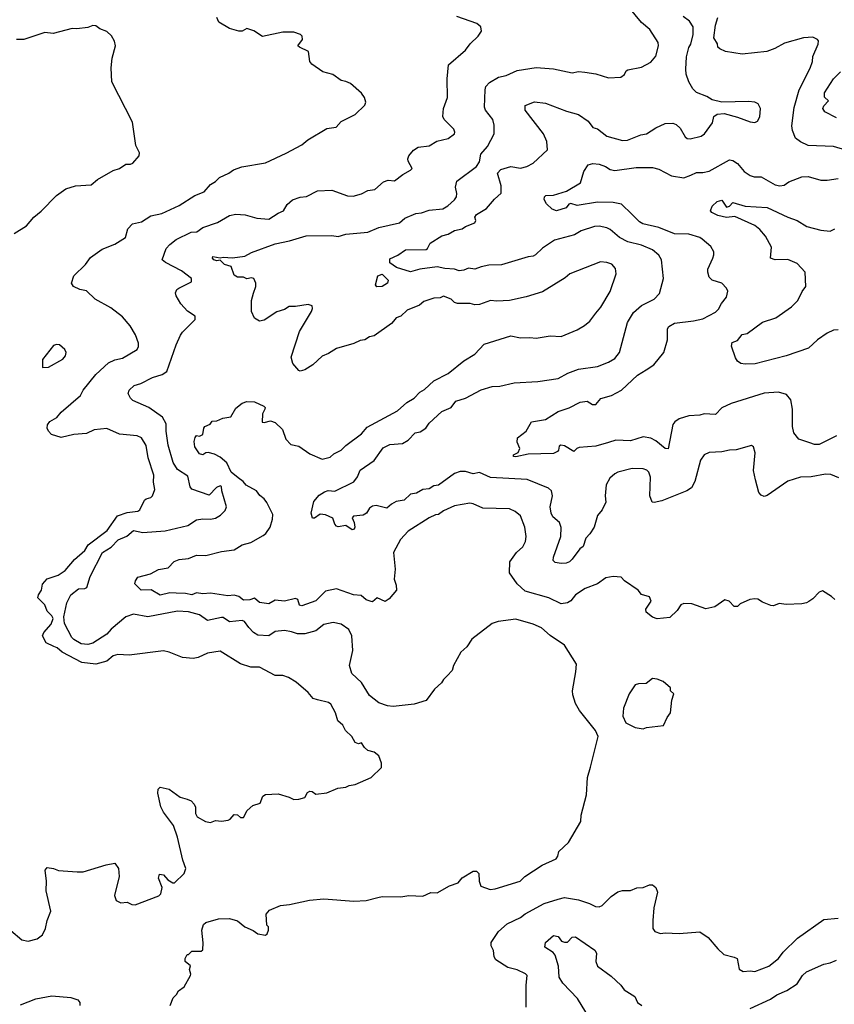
# Model space of a CAD drawing. Extents: x 1678431 to 1860718, y 384618 to 522882.
# Tile 462 of 473: x 1813141 to 1818321, y 501223 to 507480. Entities that reach past the tile are written whole.
import ezdxf

# ---------------------------------------------------------------- set-up
doc = ezdxf.new("R2010")
doc.units = 0

msp = doc.modelspace()

# ---------------------------------------------------------------- linework, layer by layer
at = {"layer": '0CON10XD'}
for points in [[(1818158.3, 503781.7), (1818145, 503773.3), (1818115, 503768.8), (1818015, 503763.8), (1817969.3, 503770.7), (1817935, 503756.2), (1817916.4, 503756.4), (1817865, 503777.5), (1817835, 503797.5), (1817815, 503800), (1817783.6, 503796.4), (1817723, 503767), (1817705, 503750), (1817685, 503750), (1817652.5, 503785), (1817625, 503792.5), (1817561.7, 503748.3), (1817505, 503736.7), (1817415, 503767.5), (1817365, 503770), (1817345, 503762.5), (1817322.5, 503725), (1817275, 503681.2), (1817195, 503672.5), (1817165, 503683.3), (1817124.2, 503715), (1817122.5, 503735), (1817156.2, 503785), (1817145, 503812.5), (1817095, 503827.5), (1817073.9, 503853.9), (1816987.5, 503915), (1816965, 503937.5), (1816915, 503942.5), (1816867.4, 503932.6), (1816815.5, 503894.5), (1816736, 503865), (1816674.2, 503825), (1816645, 503786), (1816625, 503773.3), (1816585, 503767.3), (1816505.3, 503805.3), (1816355, 503849.1), (1816304.7, 503894.7), (1816254.5, 503965), (1816258.5, 504035), (1816300.8, 504095), (1816339.8, 504130.2), (1816357.1, 504165), (1816362.5, 504195), (1816352.5, 504255), (1816325, 504327.5), (1816292.5, 504355), (1816255, 504371.2), (1816086.3, 504376.3), (1816025, 504404.4), (1816003.4, 504406.6), (1815905, 504391.4), (1815835, 504358.9), (1815805, 504335.6), (1815785, 504333.3), (1815745.3, 504314.7), (1815610.9, 504229.1), (1815562.4, 504177.6), (1815517.5, 504095), (1815528.8, 503988.8), (1815522.5, 503925), (1815535.9, 503885.9), (1815536, 503855), (1815490.6, 503799.4), (1815465, 503783.3), (1815415, 503805.5), (1815385, 503781.2), (1815375, 503782.5), (1815345, 503793.8), (1815311.7, 503821.7), (1815262.5, 503825), (1815155, 503864.2), (1815085, 503847.5), (1815025, 503786.4), (1814935, 503755.6), (1814919.7, 503759.7), (1814909.4, 503795), (1814895, 503801.9), (1814825.6, 503784.4), (1814765, 503790.5), (1814725, 503767.5), (1814665, 503777.1), (1814635, 503804.2), (1814605, 503792.5), (1814565, 503791.8), (1814534, 503814), (1814505, 503822.5), (1814465, 503817.8), (1814353.7, 503836.3), (1814305, 503832.2), (1814265, 503838), (1814235, 503825.9), (1814195, 503834.2), (1814135, 503835.8), (1814095, 503838.6), (1814035, 503823.3), (1813976.9, 503856.9), (1813914.4, 503854.4), (1813872.5, 503895), (1813876.7, 503915), (1813892.1, 503937.9), (1813971.7, 503958.3), (1814022.9, 503987.1), (1814084, 503996), (1814124.1, 504035.9), (1814155, 504049.1), (1814215, 504055.7), (1814265, 504076.7), (1814324.4, 504075.6), (1814425, 504099.5), (1814505, 504110.8), (1814555, 504142.7), (1814611.6, 504158.4), (1814688.8, 504201.2), (1814705.4, 504214.6), (1814732.9, 504255), (1814747.9, 504305), (1814750, 504335), (1814712.4, 504412.4), (1814696.2, 504436.2), (1814667.3, 504457.3), (1814646.7, 504486.7), (1814581.3, 504521.3), (1814562.5, 504545), (1814529.7, 504569.7), (1814485, 504604.4), (1814458.5, 504665), (1814415, 504700), (1814379.5, 504719.5), (1814338.9, 504728.9), (1814325, 504728.2), (1814305, 504715.6), (1814285, 504720.6), (1814255.5, 504765), (1814250.4, 504799.6), (1814255.7, 504824.3), (1814265, 504836.7), (1814285, 504834), (1814305, 504844.2), (1814310.8, 504885), (1814318.8, 504895), (1814351.2, 504908.8), (1814365, 504928), (1814395, 504930.5), (1814433, 504947), (1814484.4, 504955.6), (1814515, 505010.8), (1814555, 505042.9), (1814585, 505054.3), (1814635, 505051.9), (1814693.5, 505023.5), (1814700.8, 505015), (1814700, 505005), (1814684.7, 504975), (1814683.3, 504923.3), (1814695, 504920), (1814735, 504930.3), (1814765, 504920.4), (1814811.4, 504875), (1814832.5, 504815), (1814865, 504779.7), (1814915, 504770), (1814985, 504721.9), (1815065, 504688.1), (1815115, 504700), (1815138.8, 504721.2), (1815185.8, 504744.2), (1815215, 504774.5), (1815315, 504848.9), (1815350.3, 504889.7), (1815544, 504995), (1815603.1, 505046.9), (1815649.2, 505075), (1815685, 505112.9), (1815715, 505129.2), (1815775, 505184.3), (1815865, 505231.4), (1815965, 505311.2), (1816035.8, 505354.2), (1816095, 505417.5), (1816265, 505471.2), (1816325, 505458.8), (1816385, 505461.2), (1816425, 505456), (1816515, 505470), (1816585, 505467.5), (1816685, 505510), (1816732.6, 505537.4), (1816766.3, 505563.7), (1816804.6, 505615.4), (1816837.2, 505652.8), (1816895, 505753.8), (1816934.2, 505865), (1816929.1, 505899.1), (1816905.6, 505925.6), (1816875, 505937.5), (1816835, 505940.8), (1816640, 505865), (1816609.7, 505840.3), (1816465, 505750), (1816361.2, 505718.8), (1816255, 505696), (1816175, 505691.2), (1816135, 505696), (1816065, 505670), (1816035, 505667.5), (1816005, 505676.2), (1815925, 505676.7), (1815905, 505683.3), (1815885, 505703.8), (1815835, 505723.8), (1815815, 505712.5), (1815775, 505710), (1815711.7, 505688.3), (1815683.3, 505665), (1815605, 505634.2), (1815565, 505596), (1815533.8, 505585), (1815518.6, 505565), (1815505, 505549.4), (1815395, 505470.9), (1815365.4, 505464.6), (1815335, 505445.8), (1815305, 505441.1), (1815265, 505422.5), (1815155, 505390.6), (1815105, 505359.2), (1815065, 505342.5), (1815005, 505285.8), (1814954.4, 505255.6), (1814925, 505247.1), (1814915, 505250.8), (1814877.7, 505295), (1814866.9, 505335), (1814920.6, 505499.4), (1814996, 505625), (1815003.3, 505645), (1815000.7, 505660.7), (1814975, 505670), (1814895, 505656.9), (1814855, 505657.1), (1814825, 505638.1), (1814775, 505624), (1814695, 505570), (1814665, 505564.2), (1814635, 505584), (1814615.5, 505625.5), (1814615.4, 505694.6), (1814627.8, 505742.2), (1814642, 505785), (1814642, 505805), (1814628.8, 505835), (1814615, 505839.2), (1814585, 505834.2), (1814565, 505844), (1814525, 505843.3), (1814505, 505857.5), (1814485, 505912.5), (1814442.5, 505925), (1814415, 505952.5), (1814395, 505946.7), (1814375, 505954.3), (1814366.7, 505965), (1814370, 505975), (1814415, 505967.5), (1814435, 505971.2), (1814495, 505965.8), (1814571.7, 505978.3), (1814615, 506000), (1814765, 506055.6), (1814857.5, 506075), (1814963.1, 506106.9), (1815125, 506107.8), (1815165, 506102.7), (1815215, 506117.5), (1815355, 506129.4), (1815425, 506158.5), (1815555, 506188.9), (1815590.2, 506219.8), (1815659.5, 506249.5), (1815695, 506252.5), (1815745, 506269.4), (1815831.3, 506278.7), (1815863.5, 506296.5), (1815905.5, 506335), (1815917.7, 506355), (1815920.4, 506375), (1815912.9, 506415), (1815921.2, 506455), (1816045, 506548), (1816065, 506577.5), (1816073.9, 506626.1), (1816116.1, 506673.9), (1816157.1, 506755), (1816158.8, 506808.8), (1816149.2, 506845), (1816102.9, 506905), (1816095.6, 506925), (1816100, 507035), (1816105.6, 507055), (1816128.9, 507081.1), (1816185, 507115.8), (1816235, 507125.7), (1816305, 507157.1), (1816425, 507177.1), (1816535, 507168.6), (1816655, 507142.5), (1816695, 507150), (1816735, 507146.2), (1816803.9, 507136.1), (1816885, 507110), (1816962.5, 507115), (1816987.7, 507132.3), (1816997.5, 507155), (1817008.3, 507161.7), (1817095, 507177.5), (1817155, 507211.2), (1817185, 507247.5), (1817202, 507315), (1817200, 507335), (1817148.8, 507418.8), (1817095, 507463.3), (1817015, 507560)], [(1813085, 501692.5), (1813155, 501633.3), (1813195, 501623.3), (1813251.7, 501638.3), (1813286.2, 501665), (1813306, 501705), (1813316.2, 501755), (1813339.2, 501815), (1813310, 501945), (1813311.2, 502005), (1813303.3, 502075), (1813315, 502092.5), (1813355, 502086.2), (1813387, 502073), (1813506.1, 502063.9), (1813545, 502063.8), (1813690.7, 502109.3), (1813745, 502120), (1813770, 502085), (1813772.5, 502035), (1813743.8, 501915), (1813755, 501883.3), (1813785, 501868.8), (1813825, 501871.2), (1813855, 501856.7), (1813875, 501856), (1814025, 501913.3), (1814038.8, 501925), (1814046.5, 501965), (1814024.3, 502025), (1814030.8, 502049.2), (1814055, 502046), (1814082.5, 502015), (1814115, 501994.2), (1814125, 501994), (1814187.5, 502055), (1814198, 502085), (1814178.8, 502138.8), (1814144.4, 502285), (1814118.7, 502358.7), (1814055, 502443.3), (1814037.7, 502477.7), (1814020, 502565), (1814020.7, 502589.3), (1814035, 502602.5), (1814090.5, 502590.5), (1814160.3, 502540.3), (1814206.8, 502526.8), (1814231.2, 502515), (1814250.8, 502495), (1814259.2, 502475), (1814258.8, 502435), (1814270, 502415), (1814322.5, 502385), (1814355, 502378.8), (1814385, 502390), (1814425, 502387.5), (1814466.4, 502393.6), (1814480, 502400), (1814505, 502430), (1814526.7, 502426.7), (1814545, 502410), (1814565, 502410), (1814587.5, 502455), (1814623.9, 502486.1), (1814669.3, 502500.7), (1814687.5, 502545), (1814705, 502556.7), (1814785, 502560), (1814855, 502540), (1814883.8, 502523.8), (1814915, 502526.7), (1814955, 502537.5), (1814970.7, 502569.3), (1814985, 502576.7), (1815000, 502575), (1815025, 502557.5), (1815095, 502567.5), (1815163.6, 502596.4), (1815215, 502602.5), (1815235, 502612.5), (1815275, 502618.8), (1815375, 502663.3), (1815441.7, 502728.3), (1815442.5, 502755), (1815425, 502802.5), (1815395.9, 502825.9), (1815355, 502836.7), (1815334.2, 502854.2), (1815315, 502885.5), (1815295, 502878), (1815275, 502886), (1815252, 502925), (1815212.1, 502962.1), (1815195, 502996.7), (1815164.4, 503024.4), (1815148.8, 503075), (1815120.2, 503130.2), (1815105, 503140.5), (1815035, 503156.9), (1815007, 503167), (1814975, 503203.8), (1814899.2, 503269.2), (1814849.5, 503299.5), (1814815, 503313.3), (1814765, 503312), (1814665, 503365.8), (1814610, 503365), (1814545, 503386), (1814415, 503467.5), (1814335.8, 503454.2), (1814275, 503426), (1814245, 503420), (1814175.9, 503425.9), (1814091.7, 503461.7), (1814055, 503470), (1813837.6, 503442.4), (1813765, 503445.4), (1813735, 503436.5), (1813695, 503402.7), (1813625, 503384.7), (1813535, 503395.4), (1813410.2, 503460.2), (1813378.2, 503488.2), (1813357.6, 503497.6), (1813309.8, 503519.8), (1813285.5, 503565), (1813294.7, 503585), (1813341.5, 503638.5), (1813353.3, 503675), (1813345, 503691.4), (1813315, 503720.4), (1813300.8, 503760.8), (1813256.7, 503805), (1813259.6, 503825), (1813279, 503855), (1813286.4, 503893.6), (1813315, 503926.9), (1813385, 503949.2), (1813430.7, 503979.3), (1813489.3, 504050.7), (1813555, 504107.9), (1813577.1, 504142.9), (1813696.9, 504235), (1813763.1, 504326.9), (1813825, 504347.3), (1813892.4, 504357.6), (1813904.2, 504365.8), (1813935, 504426.7), (1813945, 504436.2), (1813975, 504443.3), (1813985, 504453.3), (1813999.4, 504495), (1813991.4, 504541.4), (1813993.6, 504585), (1813958.4, 504695), (1813944.6, 504774.6), (1813915, 504823.8), (1813887.5, 504835), (1813775, 504846.9), (1813695, 504882.2), (1813615.4, 504874.6), (1813565, 504850.9), (1813485, 504843.6), (1813405, 504825.7), (1813343.8, 504845), (1813323.8, 504865), (1813316.2, 504885), (1813318, 504905), (1813332.4, 504927.6), (1813377.8, 504952.2), (1813405, 504985.7), (1813527.9, 505092.1), (1813545, 505125.7), (1813625.5, 505225), (1813705, 505300), (1813745, 505319.2), (1813795, 505328.9), (1813888, 505385), (1813896.8, 505403.2), (1813896.9, 505425), (1813877.9, 505477.9), (1813844.3, 505535), (1813795, 505590.8), (1813719.7, 505649.7), (1813621.2, 505705), (1813565, 505756.2), (1813522.5, 505765), (1813482.5, 505785), (1813470, 505805), (1813485, 505852.5), (1813558.8, 505925), (1813592.1, 505967.9), (1813665, 506021.2), (1813746.8, 506053.2), (1813813.8, 506095), (1813829.4, 506150.6), (1813857.6, 506182.4), (1813915, 506195.3), (1813975, 506234.4), (1814045, 506248.2), (1814155, 506299.1), (1814255, 506362.5), (1814313.2, 506386.8), (1814355, 506432.5), (1814385, 506450.8), (1814412.1, 506477.9), (1814470, 506505), (1814500, 506525), (1814554.3, 506545.7), (1814705, 506570), (1814835, 506631.2), (1814934.2, 506685.8), (1814972.7, 506717.3), (1815095, 506788), (1815152.3, 506797.7), (1815185, 506833.3), (1815275, 506877.5), (1815335, 506937.5), (1815342.5, 506955), (1815333.3, 506985), (1815315, 507012.5), (1815243.6, 507073.6), (1815215, 507087.5), (1815185, 507093.3), (1815131.7, 507131.7), (1815069.3, 507149.3), (1814998.3, 507198.3), (1814986.7, 507215), (1814978, 507278), (1814920, 507305), (1814910, 507315), (1814940, 507355), (1814937.5, 507375), (1814927.5, 507385), (1814885, 507401.2), (1814815, 507400.8), (1814685, 507373.3), (1814629.5, 507409.5), (1814585, 507423.8), (1814555, 507406.7), (1814535, 507406.2), (1814475, 507423.8), (1814406.7, 507465), (1814393.8, 507495)], [(1815859.2, 503310.8), (1815835, 503287.5), (1815823.3, 503265), (1815778.8, 503225), (1815725, 503153.8), (1815650, 503130), (1815515, 503115.5), (1815480, 503120), (1815425, 503138), (1815365, 503186), (1815315, 503268), (1815252.5, 503325), (1815237.8, 503375), (1815258.3, 503471.7), (1815252.2, 503565), (1815232.9, 503605), (1815185, 503639.5), (1815135, 503648.6), (1815075, 503636.2), (1815023.1, 503596.9), (1814955, 503576.4), (1814906.6, 503576.6), (1814870.2, 503590.2), (1814825, 503597.7), (1814765, 503592.2), (1814725, 503564.5), (1814655, 503569.7), (1814628.2, 503585), (1814597.9, 503617.9), (1814570.5, 503655), (1814555, 503662.9), (1814474.3, 503654.3), (1814435, 503680.8), (1814425, 503681.4), (1814335, 503661.5), (1814285, 503698.5), (1814215, 503716.1), (1814145, 503720.4), (1813955, 503686), (1813865, 503701.2), (1813815, 503684.5), (1813722.7, 503607.3), (1813694.5, 503575), (1813605, 503517.9), (1813575, 503509.6), (1813532.7, 503512.7), (1813485, 503541.4), (1813472.9, 503555), (1813425, 503643.8), (1813421.2, 503685), (1813441.1, 503775), (1813466.7, 503825), (1813515, 503863.1), (1813554.3, 503865.7), (1813567.8, 503872.2), (1813588.2, 503941.8), (1813667.1, 504095), (1813722.2, 504127.8), (1813766.7, 504175), (1813821.5, 504198.5), (1813865, 504232.9), (1813925, 504221.2), (1814065, 504231.1), (1814210, 504265), (1814265, 504300.8), (1814305, 504308.6), (1814355, 504305.6), (1814385, 504311.9), (1814417.9, 504332.1), (1814448.3, 504361.7), (1814456.2, 504385), (1814426.4, 504485), (1814424.4, 504514.4), (1814415, 504516.9), (1814392.9, 504507.1), (1814345, 504459.2), (1814235, 504496), (1814225, 504512.5), (1814209.5, 504579.5), (1814145, 504622.5), (1814116, 504666), (1814086, 504776), (1814072.8, 504865), (1814072.8, 504912.8), (1814050, 504955), (1813962.9, 505015), (1813861.1, 505061.1), (1813846, 505075), (1813830, 505105), (1813838, 505125), (1813868.8, 505155), (1813912, 505168), (1813984.7, 505205.3), (1814046.2, 505225), (1814077.1, 505245), (1814135, 505413.3), (1814162.9, 505475), (1814175.6, 505494.4), (1814257.5, 505575), (1814256.4, 505596.4), (1814207, 505627), (1814165, 505673.8), (1814135.8, 505725), (1814131.2, 505745), (1814140, 505765), (1814153.3, 505775), (1814232.5, 505815), (1814233.3, 505835), (1814168.8, 505885), (1814067.9, 505937.9), (1814046.2, 505955), (1814073.1, 506025), (1814095, 506051.4), (1814135, 506082.9), (1814230.3, 506129.7), (1814267.3, 506132.7), (1814305, 506160), (1814397.8, 506192.2), (1814475, 506235.4), (1814515, 506243.3), (1814575, 506240.8), (1814648.5, 506218.5), (1814725, 506212.5), (1814785, 506250.8), (1814818.6, 506265), (1814841.1, 506305), (1814875, 506335.5), (1814925, 506352.1), (1814965, 506355.5), (1815035, 506392.5), (1815125, 506395.8), (1815225, 506360), (1815260.8, 506359.2), (1815315, 506374.2), (1815355, 506395.6), (1815399.1, 506400.9), (1815455, 506449.4), (1815485, 506459.4), (1815525, 506457.1), (1815577, 506497), (1815627, 506523), (1815635.8, 506534.2), (1815610.6, 506580.6), (1815608.9, 506595), (1815616.1, 506613.9), (1815645, 506650), (1815675, 506669.5), (1815745, 506677.5), (1815792.6, 506707.4), (1815865.6, 506724.4), (1815905.7, 506755), (1815908.6, 506765), (1815901.2, 506785), (1815840, 506845), (1815832.5, 506865), (1815835.8, 506915), (1815862.2, 506985), (1815860, 507105), (1815867.5, 507192.5), (1815975, 507285.8), (1816005, 507326), (1816056.7, 507375), (1816077, 507407), (1816072.5, 507435), (1816047.5, 507455), (1815919.7, 507499.7)], [(1817654.5, 504745.5), (1817605, 504733.3), (1817525, 504730.6), (1817493.8, 504715), (1817469.1, 504680.9), (1817433.5, 504545), (1817411.9, 504505), (1817383.5, 504486.5), (1817225, 504423.5), (1817175, 504411.2), (1817163.3, 504415), (1817148.6, 504455), (1817152.6, 504572.6), (1817140.6, 504605), (1817128, 504618), (1817105, 504625.6), (1817035, 504628.9), (1816945, 504605.6), (1816926, 504595), (1816892.9, 504567.1), (1816869.4, 504525), (1816863.3, 504455), (1816867.5, 504415), (1816844.5, 504365), (1816815, 504329.2), (1816794.7, 504255.3), (1816767.3, 504212.7), (1816740.6, 504185), (1816725, 504132), (1816703.4, 504116.6), (1816655, 504050.8), (1816636, 504034), (1816615, 504025.5), (1816583.4, 504023.4), (1816545, 504030), (1816533.2, 504043.2), (1816535.6, 504065), (1816581.5, 504195), (1816583.4, 504253.4), (1816574.5, 504285), (1816531.4, 504321.4), (1816519.6, 504345), (1816513.1, 504385), (1816528.2, 504455), (1816521.9, 504485), (1816503, 504503), (1816367.7, 504557.7), (1816135, 504570), (1816065, 504602.1), (1816025, 504593.8), (1815975, 504608.8), (1815941.1, 504608.9), (1815905, 504596.9), (1815805, 504523.1), (1815775, 504517.9), (1815745, 504499.3), (1815705, 504493.9), (1815665, 504471.4), (1815625, 504464.6), (1815585, 504427.5), (1815535, 504417.9), (1815505, 504401.8), (1815475, 504376.9), (1815408.1, 504391.9), (1815385, 504388.6), (1815366.2, 504375), (1815345.7, 504345), (1815325, 504331.5), (1815264.2, 504325), (1815256, 504315), (1815268.8, 504285), (1815272.5, 504255), (1815267.2, 504242.8), (1815255, 504238.6), (1815215, 504265.6), (1815165, 504258), (1815155, 504262), (1815144.4, 504274.4), (1815132.7, 504312.7), (1815085, 504333.6), (1815052.4, 504337.6), (1815015, 504312), (1815002.7, 504312.7), (1814994.2, 504345), (1815010.9, 504419.1), (1815045, 504457.5), (1815079.5, 504480.5), (1815102.7, 504487.3), (1815145.2, 504484.8), (1815265, 504543.3), (1815288.8, 504575), (1815305, 504616.9), (1815395, 504679.5), (1815451.2, 504758.8), (1815495, 504780.4), (1815575, 504786.5), (1815612, 504808), (1815655, 504854.4), (1815688.2, 504861.8), (1815723.8, 504885), (1815744, 504915), (1815825, 504989.2), (1815884.4, 505015), (1815914.8, 505055.2), (1815975.9, 505074.1), (1816075, 505127.5), (1816145, 505150), (1816195, 505150.5), (1816285, 505171.5), (1816435, 505181.5), (1816565, 505200), (1816626.9, 505233.1), (1816695, 505258.9), (1816815, 505275.6), (1816885, 505303.1), (1816925, 505327.1), (1816954.5, 505365.5), (1817005.5, 505555), (1817045, 505620), (1817095, 505663.3), (1817176, 505705), (1817210.3, 505739.7), (1817235.6, 505835), (1817221.1, 505955), (1817204.6, 505984.6), (1817165, 506017.5), (1817095, 506047.7), (1817008.3, 506068.3), (1816955, 506096.5), (1816896.6, 506146.6), (1816875, 506158.2), (1816825, 506167.1), (1816795, 506165.4), (1816711.2, 506138.8), (1816668.1, 506111.9), (1816541.7, 506078.3), (1816465, 506028.1), (1816420, 505985), (1816405, 505978.2), (1816375, 505974), (1816205, 505922.2), (1816125, 505920.4), (1816075, 505908.5), (1816035, 505895.4), (1815995, 505901.5), (1815965, 505887.5), (1815935, 505883.4), (1815905, 505895.3), (1815845, 505898.8), (1815795, 505909.2), (1815686, 505894), (1815625, 505878.1), (1815536.7, 505905), (1815494.2, 505934.2), (1815495, 505960), (1815546.1, 505983.9), (1815595, 506018), (1815725, 506019.2), (1815734.4, 506025.6), (1815751, 506059), (1815825, 506107.2), (1815865, 506117.9), (1815905, 506140.9), (1815955, 506150), (1815976, 506165), (1816035, 506189.4), (1816041.9, 506205), (1816034.3, 506225), (1816045, 506242.9), (1816108.9, 506281.1), (1816159.7, 506340.3), (1816203, 506377), (1816202.7, 506425), (1816178.5, 506505), (1816201, 506529), (1816265, 506546.4), (1816325, 506536.9), (1816365, 506546.9), (1816405, 506568.1), (1816497.9, 506652.1), (1816492.1, 506705), (1816471.8, 506755), (1816356.2, 506905), (1816355.6, 506934.4), (1816415, 506958), (1816485, 506950.5), (1816618.6, 506898.6), (1816695, 506877.8), (1816755, 506835.6), (1816785, 506795.5), (1816816, 506786), (1816875, 506740), (1816975, 506713.1), (1817005, 506714.4), (1817091.1, 506748.9), (1817126.7, 506755), (1817185, 506793.8), (1817245, 506820), (1817295, 506822), (1817315, 506814), (1817340.3, 506790.3), (1817373.3, 506735), (1817386.1, 506726.1), (1817405, 506724), (1817475, 506739.2), (1817495, 506754), (1817545.8, 506825), (1817554.1, 506865.9), (1817575, 506880), (1817620, 506885), (1817705, 506861.4), (1817785, 506830.8), (1817815, 506826.2), (1817833.3, 506835), (1817847.6, 506862.4), (1817852, 506915), (1817835.9, 506945.9), (1817815.9, 506955.9), (1817775, 506960.8), (1817605, 506956), (1817545, 506970), (1817511.2, 506991.2), (1817445, 507017.5), (1817421.7, 507041.7), (1817396.2, 507086.2), (1817379.1, 507135), (1817376.1, 507165), (1817381.1, 507245), (1817395, 507303.8), (1817409.6, 507325), (1817423.1, 507385), (1817423.3, 507435), (1817399.9, 507469.9), (1817359.6, 507499.6)], [(1818395, 506651.9), (1818315.9, 506674.1), (1818155, 506680), (1818105, 506704.3), (1818075, 506727.5), (1818054.4, 506775), (1818050, 506805), (1818065, 506921.2), (1818098.5, 507035), (1818168.1, 507171.9), (1818182.2, 507215), (1818184.5, 507245.5), (1818219.2, 507325), (1818220, 507345), (1818213.3, 507355), (1818185, 507368.8), (1818125, 507364.2), (1818005, 507330.8), (1817943.6, 507296.4), (1817891.7, 507278.3), (1817735, 507261.4), (1817628.3, 507278.3), (1817592.5, 507295), (1817580, 507305), (1817577.7, 507327.7), (1817555.8, 507365), (1817564.6, 507445), (1817580.6, 507495)], [(1813105, 506121.2), (1813185, 506170), (1813230, 506225), (1813277.5, 506262.5), (1813375, 506363.3), (1813434.3, 506405.7), (1813496.4, 506423.6), (1813595, 506431.2), (1813636.2, 506465), (1813735, 506522.5), (1813775.9, 506534.1), (1813815, 506562.5), (1813845, 506562.5), (1813860.7, 506569.3), (1813900, 506615), (1813903.8, 506635), (1813880, 506680), (1813858.8, 506828.8), (1813726, 507085), (1813722, 507175), (1813728, 507235), (1813749.2, 507315), (1813743.9, 507343.9), (1813725, 507376.7), (1813695.6, 507405.6), (1813651.4, 507421.4), (1813625, 507441.2), (1813605, 507443.8), (1813575, 507430), (1813505, 507421.2), (1813475, 507423.8), (1813353, 507393), (1813301.7, 507398.3), (1813166.4, 507353.6), (1813120, 507355)], [(1818335, 506855.5), (1818260, 506895), (1818248, 506915), (1818255, 506933.3), (1818283.3, 506965), (1818258.6, 506988.6), (1818258.1, 507015), (1818315, 507104.3), (1818360.2, 507149.8)], [(1818334.4, 504835.6), (1818225, 504780), (1818195, 504779.5), (1818165, 504791.9), (1818094.3, 504814.3), (1818063.3, 504855), (1818054.3, 504894.3), (1818054.2, 505004.2), (1818043.9, 505063.9), (1818017.3, 505097.3), (1817965, 505114), (1817875, 505107.1), (1817665, 505040.8), (1817605, 505012.5), (1817565, 504971.4), (1817493.7, 504976.3), (1817465, 504967.9), (1817395, 504963.3), (1817335, 504944.4), (1817306, 504925), (1817295, 504906.7), (1817265, 504752.5), (1817244.7, 504754.7), (1817185, 504804.4), (1817155, 504821.1), (1817105, 504828.9), (1817025, 504804.6), (1816932.4, 504807.6), (1816886.1, 504793.9), (1816805, 504770), (1816698.8, 504761.2), (1816684.2, 504755.8), (1816665, 504736.7), (1816605, 504772.9), (1816582.7, 504777.3), (1816570.8, 504769.2), (1816567.8, 504745), (1816560, 504735), (1816535, 504723.1), (1816375, 504720), (1816295, 504701.2), (1816280, 504705), (1816280, 504715), (1816309.7, 504730.3), (1816320.8, 504755), (1816303.3, 504795), (1816306.4, 504823.6), (1816361.2, 504865), (1816396.4, 504923.6), (1816485, 504940), (1816565, 504990.6), (1816635, 505013.3), (1816705, 505048.5), (1816750, 505055), (1816783.8, 505033.8), (1816805, 505035.6), (1816836.5, 505073.5), (1816905, 505090.9), (1816967.1, 505125), (1817068.8, 505221.2), (1817124.1, 505255.9), (1817173.8, 505286.2), (1817236.9, 505365), (1817259.2, 505445), (1817259.2, 505515), (1817269.3, 505530.7), (1817305, 505551.1), (1817424.5, 505565.5), (1817485, 505579.4), (1817565, 505620.8), (1817585, 505641.2), (1817602.7, 505677.3), (1817635, 505716.7), (1817644.1, 505754.1), (1817635, 505773.3), (1817605, 505806.2), (1817544.4, 505824.4), (1817524.4, 505844.4), (1817515.7, 505875), (1817517.1, 505895), (1817549.2, 505965), (1817555.8, 505985), (1817554.3, 506005), (1817535, 506038.8), (1817480.8, 506085), (1817465, 506095.6), (1817395, 506116.5), (1817305, 506119.6), (1817205, 506159.6), (1817103.1, 506183.1), (1817081.4, 506195), (1817034.3, 506245), (1816967, 506307), (1816915, 506318.2), (1816815, 506320.8), (1816685, 506300), (1816645, 506312.5), (1816632.1, 506307.9), (1816615.4, 506284.6), (1816555, 506265.6), (1816526.7, 506275), (1816490.7, 506310.7), (1816477, 506337), (1816477.5, 506355), (1816486.4, 506363.6), (1816535, 506365.6), (1816618.9, 506391.1), (1816707.6, 506442.4), (1816728.1, 506515), (1816755, 506558.8), (1816785, 506567.1), (1816825, 506562.5), (1816865, 506548.2), (1816895, 506528.5), (1816925, 506522.1), (1817061.7, 506541.7), (1817165, 506541.5), (1817205, 506529.5), (1817285, 506488.9), (1817365, 506474.5), (1817408.9, 506491.1), (1817445, 506508.6), (1817485, 506508), (1817525, 506517.5), (1817655, 506589.4), (1817675, 506584.4), (1817705, 506565.7), (1817747.5, 506515), (1817785, 506490), (1817811.9, 506481.9), (1817855, 506481.6), (1817945, 506431.2), (1817975, 506423.3), (1818001.7, 506428.3), (1818030.9, 506449.1), (1818115, 506481.9), (1818155, 506483.1), (1818235, 506460), (1818275, 506460), (1818345, 506471.2)], [(1818345, 505510), (1818315, 505506.9), (1818275, 505487.8), (1818215, 505446.4), (1818157.8, 505392.2), (1818015, 505344.6), (1817817.6, 505292.4), (1817755, 505290), (1817726.7, 505295), (1817705, 505310), (1817692.2, 505332.2), (1817666.2, 505405), (1817670.9, 505429.1), (1817705, 505441.5), (1817735, 505479.2), (1817765.8, 505485), (1817865, 505558.1), (1817948.8, 505585), (1818048.8, 505655), (1818090, 505695), (1818117.3, 505752.7), (1818140, 505785), (1818135.8, 505875), (1818085, 505930.6), (1818025, 505956.5), (1817944.5, 505954.5), (1817914.3, 505964.3), (1817920.5, 506035), (1817883.5, 506105), (1817847.8, 506147.8), (1817815, 506172.2), (1817688.9, 506228.9), (1817635, 506222.5), (1817580, 506235), (1817542.5, 506255), (1817533.8, 506265), (1817543.3, 506295), (1817575, 506323.8), (1817605, 506333.3), (1817635, 506288), (1817653.8, 506295), (1817675, 506318.8), (1817755, 506296), (1817894.2, 506285.8), (1818025, 506224.5), (1818085, 506203.6), (1818145.4, 506165.4), (1818235, 506141.8), (1818295, 506136), (1818325, 506150.8)], [(1815412.7, 505782.7), (1815403.1, 505795), (1815417.7, 505852.3), (1815445, 505863.8), (1815483.8, 505825), (1815478.8, 505805), (1815445, 505784.3), (1815412.7, 505782.7)], [(1813285, 505270), (1813325, 505271.2), (1813415, 505322.5), (1813431.4, 505345), (1813435.8, 505365), (1813428.8, 505385), (1813393.9, 505413.9), (1813375, 505416.2), (1813355, 505410), (1813285, 505320), (1813285, 505270)], [(1818349.4, 504569.4), (1818299.4, 504589.4), (1818265, 504590.9), (1818174.4, 504574.4), (1818105, 504572.2), (1818025, 504548.2), (1817895, 504457.1), (1817875, 504449.2), (1817855, 504458), (1817840.8, 504475), (1817819.1, 504555), (1817807.8, 504615), (1817818.1, 504728.1), (1817806.1, 504766.1), (1817795, 504773.3), (1817697.3, 504747.3), (1817654.5, 504745.5)], [(1818323.3, 503795), (1818303.6, 503813.6), (1818245, 503850), (1818225, 503842.5), (1818185, 503800), (1818158.3, 503781.7)], [(1814097.5, 501215), (1814117.5, 501265), (1814137.5, 501285), (1814150.7, 501309.3), (1814186.4, 501333.6), (1814227.5, 501405), (1814230, 501415), (1814220, 501445), (1814227, 501467), (1814192.5, 501495), (1814192.5, 501515), (1814205, 501540), (1814215, 501540), (1814235, 501560), (1814295, 501560), (1814305, 501570), (1814307, 501613), (1814299.2, 501695), (1814310.3, 501729.7), (1814325, 501742), (1814405, 501766.2), (1814475, 501768), (1814525, 501753.8), (1814572.5, 501715), (1814625, 501691.2), (1814655, 501670), (1814705, 501662.5), (1814715, 501670), (1814722.5, 501695), (1814722.5, 501715), (1814712.5, 501725), (1814707.5, 501795), (1814729.3, 501820.7), (1814798.3, 501851.7), (1814857, 501857), (1814983.9, 501883.9), (1815075, 501892.5), (1815265, 501877.5), (1815345, 501882.5), (1815417.8, 501902.2), (1815445, 501907.5), (1815565, 501906), (1815615, 501913.8), (1815705, 501910), (1815755, 501933.3), (1815795, 501931.2), (1815875, 501976.7), (1815930, 501995), (1815955, 502027.5), (1816025, 502070), (1816045, 502070), (1816060, 502055), (1816062.5, 502005), (1816073.6, 501973.6), (1816131.7, 501951.7), (1816165, 501956.2), (1816323.8, 502005), (1816353.8, 502035), (1816463, 502107), (1816551.7, 502148.3), (1816562.5, 502165), (1816568.8, 502195), (1816629.7, 502250.3), (1816709.2, 502385), (1816711.9, 502425), (1816745.8, 502555), (1816752, 502665), (1816770.8, 502729.2), (1816818.8, 502925), (1816803, 502963), (1816700.6, 503090.6), (1816675.7, 503135), (1816658.8, 503188.8), (1816655.8, 503215), (1816678, 503335), (1816681.2, 503385), (1816605.4, 503505.4), (1816515, 503566), (1816460, 503615), (1816405, 503639.2), (1816295, 503671.2), (1816184.1, 503655.9), (1816145, 503643.8), (1816015, 503543.8), (1815984.3, 503495.7), (1815945, 503460), (1815898.8, 503375), (1815891.2, 503345), (1815859.2, 503310.8)], [(1817105, 502973.3), (1817127, 502983), (1817235.7, 502994.3), (1817257.5, 503045), (1817280, 503075), (1817287.5, 503155), (1817300, 503195), (1817280, 503215), (1817280, 503235), (1817233.6, 503273.6), (1817195, 503290), (1817165, 503292.5), (1817125, 503262.5), (1817075, 503260), (1817055, 503252.5), (1817016.7, 503195), (1816980, 503105), (1816976.2, 503055), (1816995, 503012.5), (1817055, 502981.2), (1817105, 502973.3)], [(1816362, 501205), (1816360.8, 501345), (1816368.8, 501405), (1816357, 501417), (1816305, 501442), (1816245, 501456.7), (1816168.1, 501505), (1816157.7, 501525), (1816154.6, 501565), (1816137.9, 501595), (1816138.8, 501615), (1816185.6, 501685), (1816240.8, 501735), (1816325, 501775.4), (1816355, 501798.5), (1816475, 501863.1), (1816565, 501890.9), (1816605, 501901.1), (1816695, 501886.9), (1816764.3, 501864.3), (1816802.5, 501845), (1816825, 501842), (1816845, 501851.2), (1816901.9, 501908.1), (1816945, 501937.5), (1816975, 501946), (1817025, 501946.7), (1817065, 501963.8), (1817105, 501966.2), (1817145, 501981.4), (1817165, 501982.5), (1817186.2, 501965), (1817195.8, 501935), (1817174.3, 501835.7), (1817166, 501755), (1817166.7, 501705), (1817180, 501685), (1817215, 501673.3), (1817245, 501677.5), (1817335, 501672), (1817465, 501683.3), (1817518.3, 501648.3), (1817580, 501575), (1817619.3, 501539.3), (1817685, 501523.3), (1817703, 501513), (1817716.4, 501446.4), (1817742.3, 501432.3), (1817785, 501435.8), (1817815, 501431.4), (1817903.8, 501465), (1817966.6, 501513.4), (1817996.5, 501553.5), (1818086.7, 501643.3), (1818255, 501761.9), (1818345, 501769.4)], [(1816765.2, 501135.2), (1816688.8, 501258.8), (1816595, 501357.1), (1816570.9, 501395), (1816568.1, 501465), (1816545.8, 501535.8), (1816532.3, 501552.3), (1816480, 501585), (1816484.2, 501615), (1816535, 501659.5), (1816565, 501654.2), (1816585.7, 501625), (1816605, 501617.5), (1816625, 501618.5), (1816655, 501648.8), (1816675, 501651.9), (1816797.7, 501567.7), (1816808, 501548), (1816804.4, 501494.4), (1816816, 501465), (1816901.7, 501401.7), (1816963.8, 501343.8), (1816985.4, 501315.4), (1817052.6, 501272.6), (1817069.2, 501235), (1817097.5, 501215)], [(1817785, 501195.6), (1817915, 501255.8), (1817955, 501282.9), (1818019.8, 501310.2), (1818085, 501352.5), (1818118.6, 501405), (1818145, 501430), (1818255, 501477.1), (1818295, 501485.8), (1818335.6, 501504.4)], [(1813145, 501220), (1813243, 501257), (1813345, 501276.7), (1813466.1, 501266.1), (1813510.7, 501250.7), (1813522.5, 501235), (1813523.3, 501215)]]:
    msp.add_lwpolyline(points, dxfattribs=at)

doc.saveas('drawing.dxf')
